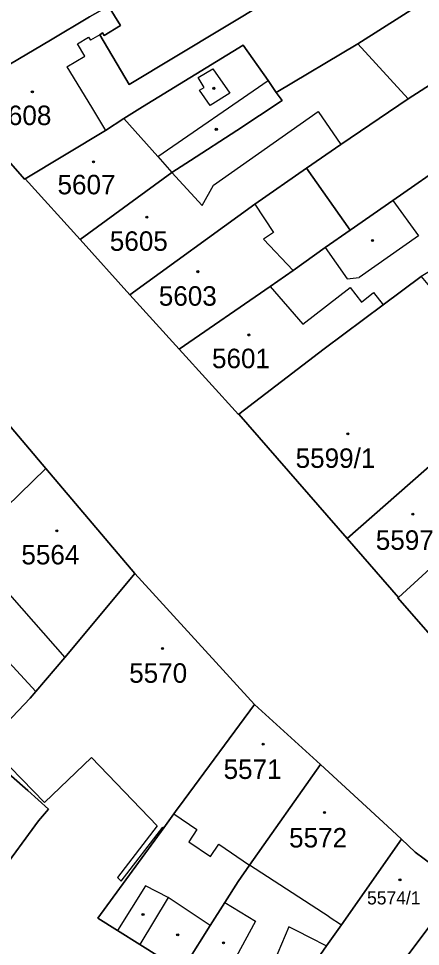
# Model space of a CAD drawing. Extents: x -596233 to -595156, y -1161235 to -1159375.
# Drawn here: x -595293.6 to -595258.6, y -1160883.5 to -1160802.6 of the extents above; entities that cross this region are included whole.
import ezdxf

# ---------------------------------------------------------------- set-up
doc = ezdxf.new("R2010")
doc.units = 0
for name, color, linetype in [('KN_CAR_KR', 7, 'Continuous'), ('KN_KULTURY', 7, 'Continuous'), ('KN_PARC_CIS_STAV', 7, 'Continuous'), ('KN_PARC_PLOCHA', 7, 'Continuous'), ('parcely_l', 7, 'Continuous')]:
    doc.layers.add(name, color=color, linetype=linetype)

msp = doc.modelspace()

# ---------------------------------------------------------------- linework, layer by layer
at = {"layer": 'KN_CAR_KR'}
for points in [[(-595288.5, -1160804.76), (-595287.52, -1160804.17)], [(-595287.52, -1160804.17), (-595287.35, -1160804.45)], [(-595286.55, -1160803.96), (-595287.35, -1160804.45)], [(-595287.85, -1160805.83), (-595288.5, -1160804.76)], [(-595289.42, -1160806.78), (-595287.85, -1160805.83)], [(-595289.42, -1160806.78), (-595287.27, -1160810.29)], [(-595277.97, -1160807.71), (-595276.68, -1160806.93)], [(-595276.68, -1160806.93), (-595275.21, -1160809.06)], [(-595281.5, -1160814.6), (-595271.87, -1160807.97)], [(-595277.45, -1160808.57), (-595277.97, -1160807.71)], [(-595277.85, -1160808.81), (-595277.45, -1160808.57)], [(-595276.93, -1160810.15), (-595277.85, -1160808.81)], [(-595275.21, -1160809.06), (-595276.93, -1160810.15)], [(-595287.27, -1160810.29), (-595286.04, -1160812.31)], [(-595276.65, -1160817.08), (-595267.5, -1160810.65)], [(-595267.5, -1160810.65), (-595265.53, -1160813.55)], [(-595284.44, -1160811.28), (-595281.5, -1160814.6)], [(-595281.5, -1160814.6), (-595280.27, -1160815.98)], [(-595280.27, -1160815.98), (-595277.61, -1160818.87)], [(-595277.61, -1160818.87), (-595276.65, -1160817.08)], [(-595273.04, -1160818.76), (-595271.41, -1160821.21)], [(-595261, -1160818.43), (-595258.75, -1160821.5)], [(-595271.41, -1160821.21), (-595272.28, -1160821.79)], [(-595272.28, -1160821.79), (-595269.69, -1160824.53)], [(-595258.75, -1160821.5), (-595263.95, -1160825.14)], [(-595266.9, -1160822.54), (-595264.99, -1160825.27)], [(-595264.99, -1160825.27), (-595263.95, -1160825.14)], [(-595271.7, -1160825.92), (-595268.84, -1160829.22)], [(-595268.84, -1160829.22), (-595264.71, -1160826.03)], [(-595264.71, -1160826.03), (-595263.74, -1160827.29)], [(-595263.74, -1160827.29), (-595262.68, -1160826.46)], [(-595262.68, -1160826.46), (-595261.85, -1160827.53)], [(-595296.15, -1160850.89), (-595289.59, -1160858.31)], [(-595291.37, -1160870.97), (-595296.37, -1160865.83)], [(-595287.27, -1160867.03), (-595291.37, -1160870.97)], [(-595281.54, -1160872.98), (-595287.27, -1160867.03)], [(-595280.08, -1160871.93), (-595278.09, -1160873.32)], [(-595281.54, -1160872.98), (-595285.01, -1160877.49)], [(-595284.69, -1160877.82), (-595281.05, -1160873.1)], [(-595281.05, -1160873.1), (-595280.97, -1160873.16)], [(-595278.09, -1160873.32), (-595278.8, -1160874.4)], [(-595278.8, -1160874.4), (-595276.9, -1160875.66)], [(-595276.9, -1160875.66), (-595276.17, -1160874.59)], [(-595276.17, -1160874.59), (-595273.5, -1160876.43)], [(-595266.56, -1160880.94), (-595273.5, -1160876.43)], [(-595285.01, -1160877.49), (-595284.69, -1160877.82)], [(-595282.55, -1160878.23), (-595285, -1160882.13)], [(-595280.59, -1160879.24), (-595282.55, -1160878.23)], [(-595280.59, -1160879.24), (-595283.05, -1160883.35)], [(-595276.92, -1160881.7), (-595280.59, -1160879.24)], [(-595275.66, -1160879.69), (-595272.98, -1160881.31)], [(-595266.56, -1160880.94), (-595265.49, -1160881.63)], [(-595272.98, -1160881.31), (-595275.8, -1160886.52)], [(-595270.07, -1160881.79), (-595272.95, -1160888.62)], [(-595267.49, -1160883.11), (-595270.07, -1160881.79)], [(-595267.49, -1160883.11), (-595266.78, -1160883.47)]]:
    msp.add_lwpolyline(points, dxfattribs=at)
at = {"layer": 'KN_KULTURY'}
for centre, radius in [((-595292.43, -1160808.95), 0.09), ((-595292.43, -1160808.95), 0.0398), ((-595276.6, -1160808.64), 0.09), ((-595276.6, -1160808.64), 0.0398), ((-595276.39, -1160812.22), 0.09), ((-595276.39, -1160812.22), 0.0398), ((-595287.1, -1160815.05), 0.09), ((-595287.1, -1160815.05), 0.0398), ((-595282.45, -1160819.89), 0.09), ((-595282.45, -1160819.89), 0.0398), ((-595262.78, -1160821.92), 0.09), ((-595262.78, -1160821.92), 0.0398), ((-595278, -1160824.64), 0.09), ((-595278, -1160824.64), 0.0398), ((-595273.55, -1160830.16), 0.09), ((-595273.55, -1160830.16), 0.0398), ((-595264.93, -1160838.78), 0.09), ((-595264.93, -1160838.78), 0.0398), ((-595259.25, -1160845.8), 0.09), ((-595259.25, -1160845.8), 0.0398), ((-595290.3, -1160847.25), 0.09), ((-595290.3, -1160847.25), 0.0398), ((-595281.09, -1160857.52), 0.09), ((-595281.09, -1160857.52), 0.0398), ((-595272.31, -1160865.86), 0.09), ((-595272.31, -1160865.86), 0.0398), ((-595266.96, -1160871.83), 0.09), ((-595266.96, -1160871.83), 0.0398), ((-595260.38, -1160877.71), 0.09), ((-595260.38, -1160877.71), 0.0398), ((-595282.78, -1160880.72), 0.09), ((-595282.78, -1160880.72), 0.0398), ((-595279.76, -1160882.5), 0.09), ((-595279.76, -1160882.5), 0.0398), ((-595275.77, -1160883.2), 0.09), ((-595275.77, -1160883.2), 0.0398)]:
    msp.add_circle(centre, radius, dxfattribs=at)
at = {"layer": 'KN_PARC_PLOCHA'}
for points in [[(-595209.76, -1160771.93), (-595206.81, -1160774.17), (-595231.7, -1160791.59), (-595259.66, -1160809.56), (-595264.05, -1160804.75), (-595242.31, -1160790.92), (-595223.26, -1160778.52), (-595211.55, -1160770.58)], [(-595202.71, -1160777.29), (-595227.78, -1160794.69), (-595255.91, -1160814.88), (-595261, -1160818.43), (-595264.73, -1160821.03), (-595268.52, -1160815.62), (-595265.53, -1160813.55), (-595259.66, -1160809.56), (-595231.7, -1160791.59), (-595206.81, -1160774.17)], [(-595266.66, -1160791.13), (-595269.65, -1160792.85), (-595270.68, -1160793.37), (-595278.51, -1160797.31), (-595285.79, -1160801.46), (-595287.46, -1160802.41), (-595290.86, -1160804.43), (-595299.27, -1160809.42), (-595303.83, -1160803.98), (-595295.25, -1160799.17), (-595295.1, -1160799.43), (-595291.6, -1160797.49), (-595289.71, -1160796.44), (-595278.44, -1160790.19), (-595275.39, -1160788.46), (-595272.96, -1160792.3), (-595267.68, -1160789.35)], [(-595267.66, -1160798.44), (-595283.99, -1160808.31), (-595286.55, -1160803.96), (-595286.3, -1160803.81), (-595286.16, -1160804.03), (-595284.75, -1160803.17), (-595285.79, -1160801.46), (-595278.51, -1160797.31), (-595270.68, -1160793.37), (-595269.74, -1160795.03), (-595268.74, -1160794.46), (-595268.3, -1160795.25), (-595269.17, -1160795.74)], [(-595271.16, -1160809.02), (-595270.65, -1160809.69), (-595274.59, -1160812.33), (-595278.65, -1160814.95), (-595280.27, -1160815.98), (-595288.27, -1160821.84), (-595293.06, -1160816.53), (-595286.04, -1160812.31), (-595284.44, -1160811.28), (-595282.84, -1160810.25), (-595274.04, -1160804.89), (-595271.87, -1160807.97)], [(-595259.66, -1160809.56), (-595265.53, -1160813.55), (-595268.52, -1160815.62), (-595273.04, -1160818.76), (-595283.93, -1160826.65), (-595288.27, -1160821.84), (-595280.27, -1160815.98), (-595278.65, -1160814.95), (-595274.59, -1160812.33), (-595270.65, -1160809.69), (-595271.16, -1160809.02), (-595264.05, -1160804.75)], [(-595251.47, -1160820.08), (-595256.34, -1160823.75), (-595258.53, -1160825.05), (-595261.85, -1160827.53), (-595266.98, -1160831.36), (-595274.44, -1160837.07), (-595274.47, -1160837.09), (-595279.64, -1160831.41), (-595271.7, -1160825.92), (-595269.69, -1160824.53), (-595266.9, -1160822.54), (-595264.73, -1160821.03), (-595261, -1160818.43), (-595255.91, -1160814.88)], [(-595264.73, -1160821.03), (-595266.9, -1160822.54), (-595269.69, -1160824.53), (-595271.7, -1160825.92), (-595279.64, -1160831.41), (-595283.93, -1160826.65), (-595273.04, -1160818.76), (-595268.52, -1160815.62)], [(-595235.77, -1160822.47), (-595242.47, -1160827.65), (-595248.13, -1160832.88), (-595248.67, -1160833.45), (-595252.4, -1160836.77), (-595254.37, -1160838.57), (-595254.96, -1160839.11), (-595264.99, -1160847.92), (-595274.44, -1160837.07), (-595266.98, -1160831.36), (-595261.85, -1160827.53), (-595258.53, -1160825.05), (-595255.47, -1160828.73), (-595253.91, -1160827.59), (-595250.5, -1160831.39), (-595237.47, -1160820.23)], [(-595229.84, -1160833.92), (-595233.61, -1160837.05), (-595234.78, -1160838.02), (-595237.86, -1160841.11), (-595244.73, -1160847.91), (-595247.12, -1160850.27), (-595247.8, -1160850.99), (-595248.92, -1160852.2), (-595255.85, -1160858.37), (-595255.92, -1160858.43), (-595260.56, -1160853.1), (-595260.51, -1160853.06), (-595253.62, -1160846.77), (-595248.75, -1160842.31), (-595246.13, -1160839.92), (-595243.75, -1160837.47), (-595240.88, -1160834.98), (-595238.54, -1160832.95), (-595233.96, -1160829.25)], [(-595243.75, -1160837.47), (-595246.13, -1160839.92), (-595248.75, -1160842.31), (-595253.62, -1160846.77), (-595260.51, -1160853.06), (-595264.99, -1160847.92), (-595254.96, -1160839.11), (-595254.37, -1160838.57), (-595252.4, -1160836.77), (-595248.67, -1160833.45), (-595248.13, -1160832.88), (-595245.64, -1160835.49)], [(-595291.25, -1160841.8), (-595298.16, -1160848.54), (-595306.36, -1160856.71), (-595307.18, -1160857.59), (-595309.01, -1160855.77), (-595307.67, -1160854.42), (-595310.8, -1160851.6), (-595308.81, -1160849.71), (-595304.02, -1160845.39), (-595295.06, -1160837.3)], [(-595283.5, -1160850.97), (-595289.41, -1160858.1), (-595289.59, -1160858.31), (-595292.13, -1160861.26), (-595299.15, -1160853.65), (-595300.61, -1160855), (-595301.04, -1160854.53), (-595305.72, -1160858.84), (-595307.18, -1160857.59), (-595306.36, -1160856.71), (-595298.16, -1160848.54), (-595291.25, -1160841.8)], [(-595292.13, -1160861.26), (-595292.63, -1160861.84), (-595294.19, -1160863.52), (-595296.37, -1160865.83), (-595296.88, -1160866.37), (-595299.02, -1160864.48), (-595300.56, -1160863.11), (-595305.72, -1160858.84), (-595301.04, -1160854.53), (-595300.61, -1160855), (-595299.15, -1160853.65)], [(-595267.32, -1160867.64), (-595273.5, -1160876.43), (-595274.5, -1160877.85), (-595275.66, -1160879.69), (-595276.92, -1160881.7), (-595278.93, -1160884.88), (-595279.41, -1160885.64), (-595283.05, -1160883.35), (-595285, -1160882.13), (-595286.71, -1160881.05), (-595280.97, -1160873.16), (-595280.08, -1160871.93), (-595279.95, -1160871.75), (-595279.19, -1160870.73), (-595273.06, -1160862.41)], [(-595304.34, -1160890.08), (-595308.94, -1160887.69), (-595314.8, -1160885.82), (-595296.88, -1160866.37), (-595292.81, -1160869.91), (-595291.03, -1160871.54), (-595291.9, -1160872.55), (-595295.32, -1160877.21)], [(-595260.26, -1160874.15), (-595265.49, -1160881.63), (-595266.78, -1160883.47), (-595269.03, -1160886.69), (-595270.37, -1160889.8), (-595272.95, -1160888.62), (-595275.8, -1160886.52), (-595278.93, -1160884.88), (-595276.92, -1160881.7), (-595275.66, -1160879.69), (-595274.5, -1160877.85), (-595273.5, -1160876.43), (-595267.32, -1160867.64), (-595261.46, -1160873.02)], [(-595255.13, -1160878.2), (-595260.48, -1160885.33), (-595261.04, -1160886.07), (-595263.04, -1160888.74), (-595263.93, -1160890.52), (-595263.76, -1160890.63), (-595265.26, -1160894.59), (-595265.34, -1160894.79), (-595266.25, -1160897.17), (-595266.98, -1160899.11), (-595267.53, -1160898.96), (-595273.89, -1160897.48), (-595272.39, -1160894.26), (-595270.37, -1160889.8), (-595269.03, -1160886.69), (-595266.78, -1160883.47), (-595265.49, -1160881.63), (-595260.26, -1160874.15), (-595259.06, -1160875.28)], [(-595249.95, -1160882.04), (-595255.29, -1160889.13), (-595255.17, -1160889.22), (-595256.57, -1160891.4), (-595257.54, -1160894.53), (-595259.6, -1160901.18), (-595262.53, -1160900.36), (-595262.63, -1160900.33), (-595263.27, -1160900.15), (-595263.83, -1160899.99), (-595266.98, -1160899.11), (-595266.25, -1160897.17), (-595265.34, -1160894.79), (-595265.26, -1160894.59), (-595263.76, -1160890.63), (-595263.93, -1160890.52), (-595263.04, -1160888.74), (-595261.04, -1160886.07), (-595260.48, -1160885.33), (-595255.13, -1160878.2)]]:
    msp.add_lwpolyline(points, close=True, dxfattribs=at)
for points in [[(-595242.31, -1160790.92), (-595264.05, -1160804.75), (-595271.16, -1160809.02), (-595271.87, -1160807.97), (-595274.04, -1160804.89), (-595282.84, -1160810.25), (-595284.44, -1160811.28), (-595286.04, -1160812.31), (-595293.06, -1160816.53), (-595293.1, -1160816.58), (-595299.33, -1160809.47)], [(-595285.79, -1160801.46), (-595284.75, -1160803.17), (-595286.16, -1160804.03), (-595286.3, -1160803.81), (-595286.55, -1160803.96), (-595283.99, -1160808.31), (-595267.66, -1160798.44)], [(-595299.27, -1160809.42), (-595290.86, -1160804.43), (-595287.46, -1160802.41)], [(-595299.33, -1160809.47), (-595293.1, -1160816.58), (-595293.06, -1160816.53), (-595288.27, -1160821.84), (-595283.93, -1160826.65), (-595279.64, -1160831.41), (-595274.47, -1160837.09), (-595274.44, -1160837.07), (-595264.99, -1160847.92), (-595260.51, -1160853.06), (-595260.56, -1160853.1), (-595255.92, -1160858.43), (-595255.85, -1160858.37), (-595251.76, -1160861.85), (-595247.41, -1160865.55), (-595243.48, -1160868.9), (-595239.57, -1160872.23), (-595231.86, -1160878.58), (-595223.93, -1160885.1)], [(-595240.7, -1160888.91), (-595249.95, -1160882.04), (-595255.13, -1160878.2), (-595259.06, -1160875.28), (-595260.26, -1160874.15), (-595261.46, -1160873.02), (-595267.32, -1160867.64), (-595273.06, -1160862.41), (-595283.5, -1160850.97), (-595291.25, -1160841.8), (-595295.06, -1160837.3)], [(-595304.34, -1160890.08), (-595295.32, -1160877.21), (-595291.9, -1160872.55), (-595291.03, -1160871.54), (-595292.81, -1160869.91), (-595296.88, -1160866.37), (-595296.37, -1160865.83), (-595294.19, -1160863.52), (-595292.63, -1160861.84), (-595292.13, -1160861.26), (-595289.59, -1160858.31), (-595289.41, -1160858.1), (-595283.5, -1160850.97), (-595273.06, -1160862.41), (-595279.19, -1160870.73), (-595279.95, -1160871.75), (-595280.08, -1160871.93), (-595280.97, -1160873.16), (-595286.71, -1160881.05), (-595285, -1160882.13), (-595283.05, -1160883.35), (-595279.41, -1160885.64)]]:
    msp.add_lwpolyline(points, dxfattribs=at)
at = {"layer": 'parcely_l'}
for points in [[(-595206.81, -1160774.17), (-595231.7, -1160791.59), (-595259.66, -1160809.56)], [(-595264.05, -1160804.75), (-595242.31, -1160790.92), (-595223.26, -1160778.52)], [(-595285.79, -1160801.46), (-595284.75, -1160803.17), (-595286.16, -1160804.03), (-595286.3, -1160803.81), (-595286.55, -1160803.96), (-595283.99, -1160808.31), (-595267.66, -1160798.44)], [(-595299.27, -1160809.42), (-595290.86, -1160804.43), (-595287.46, -1160802.41), (-595285.79, -1160801.46)], [(-595271.16, -1160809.02), (-595271.87, -1160807.97), (-595274.04, -1160804.89), (-595282.84, -1160810.25), (-595284.44, -1160811.28), (-595286.04, -1160812.31), (-595293.06, -1160816.53)], [(-595264.05, -1160804.75), (-595271.16, -1160809.02)], [(-595259.66, -1160809.56), (-595264.05, -1160804.75)], [(-595288.27, -1160821.84), (-595280.27, -1160815.98), (-595278.65, -1160814.95), (-595274.59, -1160812.33), (-595270.65, -1160809.69), (-595271.16, -1160809.02)], [(-595293.06, -1160816.53), (-595293.1, -1160816.58), (-595299.33, -1160809.47), (-595299.27, -1160809.42)], [(-595268.52, -1160815.62), (-595265.53, -1160813.55), (-595259.66, -1160809.56)], [(-595255.91, -1160814.88), (-595261, -1160818.43), (-595264.73, -1160821.03)], [(-595283.93, -1160826.65), (-595273.04, -1160818.76), (-595268.52, -1160815.62)], [(-595264.73, -1160821.03), (-595268.52, -1160815.62)], [(-595293.06, -1160816.53), (-595288.27, -1160821.84)], [(-595264.73, -1160821.03), (-595266.9, -1160822.54), (-595269.69, -1160824.53), (-595271.7, -1160825.92), (-595279.64, -1160831.41)], [(-595283.93, -1160826.65), (-595288.27, -1160821.84)], [(-595274.44, -1160837.07), (-595266.98, -1160831.36), (-595261.85, -1160827.53), (-595258.53, -1160825.05)], [(-595279.64, -1160831.41), (-595283.93, -1160826.65)], [(-595274.44, -1160837.07), (-595274.47, -1160837.09), (-595279.64, -1160831.41)], [(-595248.13, -1160832.88), (-595248.67, -1160833.45), (-595252.4, -1160836.77), (-595254.37, -1160838.57), (-595254.96, -1160839.11), (-595264.99, -1160847.92)], [(-595295.06, -1160837.3), (-595291.25, -1160841.8)], [(-595264.99, -1160847.92), (-595274.44, -1160837.07)], [(-595243.75, -1160837.47), (-595246.13, -1160839.92), (-595248.75, -1160842.31), (-595253.62, -1160846.77), (-595260.51, -1160853.06)], [(-595307.18, -1160857.59), (-595306.36, -1160856.71), (-595298.16, -1160848.54), (-595291.25, -1160841.8)], [(-595291.25, -1160841.8), (-595283.5, -1160850.97)], [(-595260.51, -1160853.06), (-595264.99, -1160847.92)], [(-595283.5, -1160850.97), (-595289.41, -1160858.1), (-595289.59, -1160858.31), (-595292.13, -1160861.26)], [(-595283.5, -1160850.97), (-595273.06, -1160862.41)], [(-595255.85, -1160858.37), (-595255.92, -1160858.43), (-595260.56, -1160853.1), (-595260.51, -1160853.06)], [(-595305.72, -1160858.84), (-595301.04, -1160854.53), (-595300.61, -1160855), (-595299.15, -1160853.65), (-595292.13, -1160861.26)], [(-595292.13, -1160861.26), (-595292.63, -1160861.84), (-595294.19, -1160863.52), (-595296.37, -1160865.83), (-595296.88, -1160866.37)], [(-595279.41, -1160885.64), (-595283.05, -1160883.35), (-595285, -1160882.13), (-595286.71, -1160881.05), (-595280.97, -1160873.16), (-595280.08, -1160871.93), (-595279.95, -1160871.75), (-595279.19, -1160870.73), (-595273.06, -1160862.41)], [(-595273.06, -1160862.41), (-595267.32, -1160867.64)], [(-595296.88, -1160866.37), (-595292.81, -1160869.91), (-595291.03, -1160871.54), (-595291.9, -1160872.55), (-595295.32, -1160877.21), (-595304.34, -1160890.08)], [(-595267.32, -1160867.64), (-595273.5, -1160876.43), (-595274.5, -1160877.85), (-595275.66, -1160879.69), (-595276.92, -1160881.7), (-595278.93, -1160884.88)], [(-595260.26, -1160874.15), (-595261.46, -1160873.02), (-595267.32, -1160867.64)], [(-595270.37, -1160889.8), (-595269.03, -1160886.69), (-595266.78, -1160883.47), (-595265.49, -1160881.63), (-595260.26, -1160874.15)], [(-595260.26, -1160874.15), (-595259.06, -1160875.28), (-595255.13, -1160878.2)], [(-595255.13, -1160878.2), (-595260.48, -1160885.33), (-595261.04, -1160886.07), (-595263.04, -1160888.74), (-595263.93, -1160890.52), (-595263.76, -1160890.63), (-595265.26, -1160894.59), (-595265.34, -1160894.79), (-595266.25, -1160897.17), (-595266.98, -1160899.11)]]:
    msp.add_lwpolyline(points, dxfattribs=at)

# ---------------------------------------------------------------- texts
at = {"layer": 'KN_PARC_CIS_STAV'}
for s, height, p in [('5608', 1.7, (-595295.8266, -1160811.85)), ('5607', 1.7, (-595290.2366, -1160817.89)), ('5605', 1.7, (-595285.6766, -1160822.82)), ('5603', 1.7, (-595281.4066, -1160827.61)), ('5601', 1.7, (-595276.7666, -1160833.06)), ('5599/1', 1.7, (-595269.4766, -1160841.76)), ('5597', 1.7, (-595262.4866, -1160848.91)), ('5564', 1.7, (-595293.3866, -1160850.18)), ('5570', 1.7, (-595283.9866, -1160860.51)), ('5571', 1.7, (-595275.7566, -1160868.9)), ('5572', 1.7, (-595270.0466, -1160874.88)), ('5574/1', 1.14, (-595263.25, -1160879.85))]:
    msp.add_text(s, height=height, dxfattribs=at).set_placement(p)

doc.saveas('drawing.dxf')
